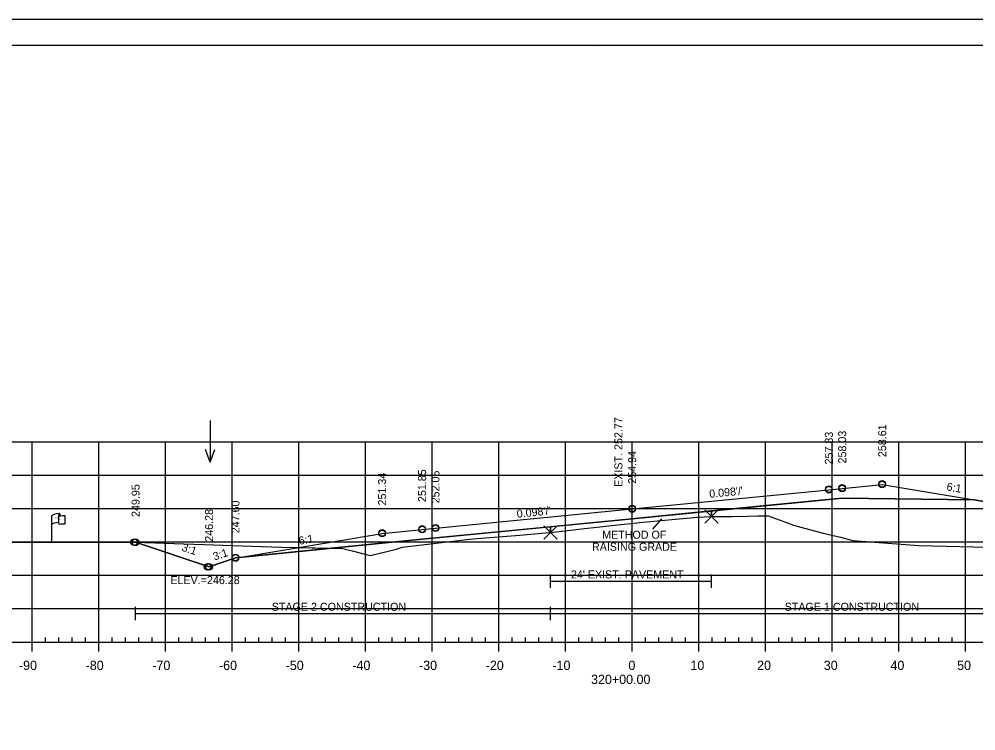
# Model space of a CAD drawing. Extents: x 1365647 to 1367999, y 387113 to 400173.
# Drawn here: x 1365802.2 to 1365945.6, y 398999.7 to 399106.3 of the extents above; entities that cross this region are included whole.
import ezdxf

# ---------------------------------------------------------------- set-up
doc = ezdxf.new("R2010")
doc.units = 0
for name, color, linetype in [('E_Existing ROW', 7, 'Continuous'), ('R_Alt Surface', 7, 'Continuous'), ('R_Axis', 7, 'Continuous'), ('R_Axis Annot', 7, 'Continuous'), ('R_Border', 7, 'Continuous'), ('R_Border Notes', 7, 'Continuous'), ('R_Contours', 7, 'Continuous'), ('R_Detour', 7, 'Continuous'), ('R_Dimension', 7, 'Continuous'), ('R_Exist Surface', 7, 'Continuous'), ('R_Fin Surface', 7, 'Continuous'), ('R_Fin Surface Annot', 7, 'Continuous'), ('R_Grid', 7, 'Continuous'), ('R_No Plot', 7, 'Continuous'), ('R_Water', 7, 'Continuous'), ('R_Water Annot', 7, 'Continuous'), ('R_Xsect Elev', 7, 'Continuous')]:
    doc.layers.add(name, color=color, linetype=linetype)

msp = doc.modelspace()

# ---------------------------------------------------------------- linework, layer by layer
at = {"layer": 'E_Existing ROW'}
for p, q in [((1365807.08, 399027.93), (1365807.08, 399031.89)), ((1365808.08, 399031.98), (1365808.08, 399031.97)), ((1365808.08, 399031.97), (1365808.08, 399030.74)), ((1365808.24, 399032.14), (1365808.24, 399031.9)), ((1365809.01, 399031.94), (1365809.01, 399030.7))]:
    msp.add_line(p, q, dxfattribs=at)
for centre, radius, start, end in [((1365808.15, 399031.98), 0.078, 88.6458, 274.2828), ((1365808.17, 399032.14), 0.0783, 263.0712, 93.9564), ((1365808.15, 399030.74), 0.0783, 180, 273.9564)]:
    msp.add_arc(centre, radius, start, end, dxfattribs=at)
for centre, major_axis, ratio, start_param, end_param in [((1365808.66, 399031.93), (-1.58, -0.04), 0.19887, 5.030368, 6.283185), ((1365809.37, 399032.04), (-1.23, -0.13), 0.052933, 0.159456, 1.268315), ((1365808.66, 399030.61), (-1.58, -0.04), 0.19887, 5.083035, 6.194897), ((1365809.37, 399030.8), (-1.23, -0.13), 0.052933, 0.159456, 1.268315)]:
    msp.add_ellipse(centre, major_axis=major_axis, ratio=ratio, start_param=start_param, end_param=end_param, dxfattribs=at)
at = {"layer": 'R_Alt Surface'}
msp.add_lwpolyline([(1365835.17, 399025.66), (1365862.59, 399028.36), (1365894.09, 399031.45), (1365925.59, 399034.53), (1365945.36, 399034.29)], dxfattribs=at)
at = {"layer": 'R_Axis'}
for p, q in [((1365749.09, 399012.97), (1366039.09, 399012.97)), ((1365804.09, 399011.57), (1365804.09, 399012.97)), ((1365806.09, 399012.97), (1365806.09, 399013.67)), ((1365808.09, 399012.97), (1365808.09, 399013.67)), ((1365810.09, 399012.97), (1365810.09, 399013.67)), ((1365812.09, 399012.97), (1365812.09, 399013.67)), ((1365814.09, 399011.57), (1365814.09, 399012.97)), ((1365816.09, 399012.97), (1365816.09, 399013.67)), ((1365818.09, 399012.97), (1365818.09, 399013.67)), ((1365820.09, 399012.97), (1365820.09, 399013.67)), ((1365822.09, 399012.97), (1365822.09, 399013.67)), ((1365824.09, 399011.57), (1365824.09, 399012.97)), ((1365826.09, 399012.97), (1365826.09, 399013.67)), ((1365828.09, 399012.97), (1365828.09, 399013.67)), ((1365830.09, 399012.97), (1365830.09, 399013.67)), ((1365832.09, 399012.97), (1365832.09, 399013.67)), ((1365834.09, 399011.57), (1365834.09, 399012.97)), ((1365836.09, 399012.97), (1365836.09, 399013.67)), ((1365838.09, 399012.97), (1365838.09, 399013.67)), ((1365840.09, 399012.97), (1365840.09, 399013.67)), ((1365842.09, 399012.97), (1365842.09, 399013.67)), ((1365844.09, 399011.57), (1365844.09, 399012.97)), ((1365846.09, 399012.97), (1365846.09, 399013.67)), ((1365848.09, 399012.97), (1365848.09, 399013.67)), ((1365850.09, 399012.97), (1365850.09, 399013.67)), ((1365852.09, 399012.97), (1365852.09, 399013.67)), ((1365854.09, 399011.57), (1365854.09, 399012.97)), ((1365856.09, 399012.97), (1365856.09, 399013.67)), ((1365858.09, 399012.97), (1365858.09, 399013.67)), ((1365860.09, 399012.97), (1365860.09, 399013.67)), ((1365862.09, 399012.97), (1365862.09, 399013.67)), ((1365864.09, 399011.57), (1365864.09, 399012.97)), ((1365866.09, 399012.97), (1365866.09, 399013.67)), ((1365868.09, 399012.97), (1365868.09, 399013.67)), ((1365870.09, 399012.97), (1365870.09, 399013.67)), ((1365872.09, 399012.97), (1365872.09, 399013.67)), ((1365874.09, 399011.57), (1365874.09, 399012.97)), ((1365876.09, 399012.97), (1365876.09, 399013.67)), ((1365878.09, 399012.97), (1365878.09, 399013.67)), ((1365880.09, 399012.97), (1365880.09, 399013.67)), ((1365882.09, 399012.97), (1365882.09, 399013.67)), ((1365884.09, 399011.57), (1365884.09, 399012.97)), ((1365886.09, 399012.97), (1365886.09, 399013.67)), ((1365888.09, 399012.97), (1365888.09, 399013.67)), ((1365890.09, 399012.97), (1365890.09, 399013.67)), ((1365892.09, 399012.97), (1365892.09, 399013.67)), ((1365894.09, 399011.57), (1365894.09, 399012.97)), ((1365896.09, 399012.97), (1365896.09, 399013.67)), ((1365898.09, 399012.97), (1365898.09, 399013.67)), ((1365900.09, 399012.97), (1365900.09, 399013.67)), ((1365902.09, 399012.97), (1365902.09, 399013.67)), ((1365904.09, 399011.57), (1365904.09, 399012.97)), ((1365906.09, 399012.97), (1365906.09, 399013.67)), ((1365908.09, 399012.97), (1365908.09, 399013.67)), ((1365910.09, 399012.97), (1365910.09, 399013.67)), ((1365912.09, 399012.97), (1365912.09, 399013.67)), ((1365914.09, 399011.57), (1365914.09, 399012.97)), ((1365916.09, 399012.97), (1365916.09, 399013.67)), ((1365918.09, 399012.97), (1365918.09, 399013.67)), ((1365920.09, 399012.97), (1365920.09, 399013.67)), ((1365922.09, 399012.97), (1365922.09, 399013.67)), ((1365924.09, 399011.57), (1365924.09, 399012.97)), ((1365926.09, 399012.97), (1365926.09, 399013.67)), ((1365928.09, 399012.97), (1365928.09, 399013.67)), ((1365930.09, 399012.97), (1365930.09, 399013.67)), ((1365932.09, 399012.97), (1365932.09, 399013.67)), ((1365934.09, 399011.57), (1365934.09, 399012.97)), ((1365936.09, 399012.97), (1365936.09, 399013.67)), ((1365938.09, 399012.97), (1365938.09, 399013.67)), ((1365940.09, 399012.97), (1365940.09, 399013.67)), ((1365942.09, 399012.97), (1365942.09, 399013.67)), ((1365944.09, 399011.57), (1365944.09, 399012.97))]:
    msp.add_line(p, q, dxfattribs=at)
at = {"layer": 'R_Border'}
for p, q in [((1365736.09, 399102.43), (1366052.27, 399102.43)), ((1365888.61, 399102.17), (1365888.61, 399102.17)), ((1365888.61, 399102.17), (1365888.61, 399102.17))]:
    msp.add_line(p, q, dxfattribs=at)
at = {"layer": 'R_Contours'}
for p, q in [((1365906.01, 399032.62), (1365894.09, 399031.45)), ((1365906.01, 399032.62), (1365906.01, 399031.8)), ((1365906.01, 399031.8), (1365906.01, 399032.62)), ((1365894.09, 399031.45), (1365881.83, 399030.25)), ((1365881.83, 399030.25), (1365862.59, 399028.36)), ((1365881.83, 399029.39), (1365881.83, 399030.25)), ((1365881.83, 399030.25), (1365881.83, 399029.39)), ((1365862.59, 399028.36), (1365849.02, 399027.02))]:
    msp.add_line(p, q, dxfattribs=at)
for points in [[(1365945.36, 399034.29), (1365925.59, 399034.53), (1365906.01, 399032.62)], [(1365962.03, 399030.1), (1365953.59, 399032.92), (1365945.36, 399034.29)], [(1365881.83, 399029.39), (1365887.39, 399030.05), (1365888.32, 399030.15), (1365892.38, 399030.58), (1365893.9, 399030.74), (1365893.94, 399030.74), (1365895.17, 399030.87), (1365895.7, 399030.92), (1365903.36, 399031.63), (1365903.82, 399031.66), (1365905.94, 399031.8), (1365906.01, 399031.8)], [(1365906.01, 399031.8), (1365906.6, 399031.8), (1365909.11, 399031.8), (1365911.33, 399031.81), (1365913, 399031.87), (1365914.47, 399031.87), (1365917.24, 399030.88), (1365918.28, 399030.49), (1365919.39, 399030.19), (1365922.76, 399029.27), (1365925.32, 399028.68), (1365927.21, 399028.19), (1365935.07, 399027.59), (1365937.07, 399027.44), (1365947.31, 399027.21), (1365949.67, 399027.17), (1365955.95, 399027.08), (1365968.23, 399026.73), (1365971.22, 399026.67), (1365971.5, 399026.66), (1365972.51, 399026.61)], [(1365849.02, 399027.02), (1365850.68, 399026.99), (1365852.1, 399026.66), (1365854.78, 399025.96), (1365858.77, 399026.9), (1365859.59, 399027.18), (1365863.43, 399027.61), (1365869.32, 399028.32), (1365870.8, 399028.46), (1365877.24, 399028.96), (1365881.64, 399029.38), (1365881.83, 399029.39)]]:
    msp.add_lwpolyline(points, dxfattribs=at)
msp.add_lwpolyline([(1365819.62, 399027.92), (1365841.49, 399027.19), (1365849.02, 399027.02), (1365835.17, 399025.66), (1365834.59, 399025.57), (1365830.64, 399024.25)], close=True, dxfattribs=at)
at = {"layer": 'R_Detour'}
for p, q in [((1365906.01, 399031.8), (1365906.01, 399032.62)), ((1365881.83, 399029.39), (1365881.83, 399030.25))]:
    msp.add_line(p, q, dxfattribs=at)
at = {"layer": 'R_Dimension'}
msp.add_line((1365897.21, 399029.88), (1365898.53, 399031.45), dxfattribs=at)
at = {"layer": 'R_Exist Surface'}
msp.add_lwpolyline([(1365800.81, 399027.94), (1365819.54, 399027.93), (1365841.49, 399027.19), (1365850.68, 399026.99), (1365852.1, 399026.66), (1365854.78, 399025.96), (1365858.77, 399026.9), (1365859.59, 399027.18), (1365863.43, 399027.61), (1365869.32, 399028.32), (1365870.8, 399028.46), (1365877.24, 399028.96), (1365881.64, 399029.38), (1365881.83, 399029.39), (1365887.39, 399030.05), (1365888.32, 399030.15), (1365892.38, 399030.58), (1365893.9, 399030.74), (1365893.94, 399030.74), (1365895.17, 399030.87), (1365895.7, 399030.92), (1365903.36, 399031.63), (1365903.82, 399031.66), (1365905.94, 399031.8), (1365906.01, 399031.8), (1365906.6, 399031.8), (1365909.11, 399031.8), (1365911.33, 399031.81), (1365913, 399031.87), (1365914.47, 399031.87), (1365917.24, 399030.88), (1365918.28, 399030.49), (1365919.39, 399030.19), (1365922.76, 399029.27), (1365925.32, 399028.68), (1365927.21, 399028.19), (1365935.07, 399027.59), (1365937.07, 399027.44), (1365947.31, 399027.21)], dxfattribs=at)
at = {"layer": 'R_Fin Surface'}
msp.add_lwpolyline([(1365819.62, 399027.92), (1365830.64, 399024.25), (1365834.59, 399025.57), (1365835.17, 399025.66), (1365856.59, 399029.23), (1365862.59, 399029.82), (1365864.59, 399030.02), (1365894.09, 399032.91), (1365923.59, 399035.8), (1365925.59, 399035.99), (1365931.59, 399036.58), (1365945.36, 399034.29), (1365953.59, 399032.92), (1365962.03, 399030.1), (1365972.51, 399026.61)], dxfattribs=at)
at = {"layer": 'R_Grid'}
for p, q in [((1365749.09, 399042.97), (1366039.09, 399042.97)), ((1365804.09, 399012.97), (1365804.09, 399042.97)), ((1365814.09, 399012.97), (1365814.09, 399042.97)), ((1365824.09, 399012.97), (1365824.09, 399042.97)), ((1365834.09, 399012.97), (1365834.09, 399042.97)), ((1365844.09, 399012.97), (1365844.09, 399042.97)), ((1365854.09, 399012.97), (1365854.09, 399042.97)), ((1365864.09, 399012.97), (1365864.09, 399042.97)), ((1365874.09, 399012.97), (1365874.09, 399042.97)), ((1365884.09, 399012.97), (1365884.09, 399042.97)), ((1365894.09, 399012.97), (1365894.09, 399042.97)), ((1365904.09, 399012.97), (1365904.09, 399042.97)), ((1365914.09, 399012.97), (1365914.09, 399042.97)), ((1365924.09, 399012.97), (1365924.09, 399042.97)), ((1365934.09, 399012.97), (1365934.09, 399042.97)), ((1365944.09, 399012.97), (1365944.09, 399042.97)), ((1365749.09, 399037.97), (1366039.09, 399037.97)), ((1365749.09, 399032.97), (1366039.09, 399032.97)), ((1365749.09, 399027.97), (1366039.09, 399027.97)), ((1365749.09, 399022.97), (1366039.09, 399022.97)), ((1365749.09, 399017.97), (1366039.09, 399017.97)), ((1365749.09, 399012.97), (1366039.09, 399012.97))]:
    msp.add_line(p, q, dxfattribs=at)
at = {"layer": 'R_No Plot'}
msp.add_line((1365723.69, 399106.32), (1366057.03, 399106.32), dxfattribs=at)
msp.add_lwpolyline([(1365723.69, 399106.32), (1366057.03, 399106.32), (1366057.03, 398892.99), (1365723.69, 398892.99)], close=True, dxfattribs=at)
for points in [[(1365906.01, 399031.8), (1365905.01, 399032.8), (1365906.01, 399031.8), (1365905.01, 399030.8), (1365906.01, 399031.8), (1365907.01, 399030.8), (1365906.01, 399031.8), (1365907.01, 399032.8)], [(1365881.83, 399029.39), (1365880.83, 399030.39), (1365881.83, 399029.39), (1365880.83, 399028.39), (1365881.83, 399029.39), (1365882.83, 399028.39), (1365881.83, 399029.39), (1365882.83, 399030.39)]]:
    msp.add_lwpolyline(points, dxfattribs=at)
for centre in [(1365931.59, 399036.66), (1365931.59, 399036.65), (1365931.59, 399036.58), (1365923.59, 399035.87), (1365923.59, 399035.87), (1365923.59, 399035.8), (1365925.59, 399036.07), (1365925.59, 399036.07), (1365925.59, 399035.99), (1365894.09, 399032.98), (1365894.09, 399032.98), (1365894.09, 399032.91), (1365856.59, 399029.31), (1365856.59, 399029.3), (1365856.59, 399029.23), (1365862.59, 399029.9), (1365862.59, 399029.89), (1365862.59, 399029.82), (1365864.59, 399030.09), (1365864.59, 399030.09), (1365864.59, 399030.02), (1365819.39, 399027.93), (1365819.4, 399027.93), (1365819.62, 399027.92), (1365834.59, 399025.64), (1365834.59, 399025.64), (1365834.59, 399025.57), (1365830.42, 399024.25), (1365830.43, 399024.25), (1365830.64, 399024.25)]:
    msp.add_circle(centre, 0.5, dxfattribs=at)
at = {"layer": 'R_Water'}
for p, q in [((1365881.83, 399021.11), (1365881.83, 399023.11)), ((1365906.01, 399021.11), (1365906.01, 399023.11)), ((1365881.83, 399022.11), (1365906.01, 399022.11)), ((1365819.62, 399016.25), (1365819.62, 399018.25)), ((1365881.83, 399016.25), (1365881.83, 399018.25)), ((1365819.62, 399017.25), (1365881.83, 399017.25)), ((1365881.83, 399017.25), (1365972.51, 399017.25))]:
    msp.add_line(p, q, dxfattribs=at)
at = {"layer": 'R_Water Annot'}
for p, q in [((1365830.81, 399046.18), (1365830.81, 399039.9)), ((1365830.81, 399039.9), (1365830.11, 399041.82)), ((1365830.81, 399039.9), (1365831.51, 399041.82))]:
    msp.add_line(p, q, dxfattribs=at)

# ---------------------------------------------------------------- texts
at = {"layer": 'E_Existing ROW'}
for s, height, rotation, p in [('R ', 0.2, 9.9884, (1365807.6, 399031.39)), (' O', 0.2, 9.9884, (1365807.75, 399031.43)), ('W', 0.2, 351.1788, (1365808.08, 399031.26)), ('DWB 11-9-07', 0.001, 90, (1365808.24, 399031.9)), ('DWB 11-9-07', 0.001, 5.0717, (1365809, 399030.7)), ('DWB 11-9-07', 0.001, 90, (1365807.08, 399027.93))]:
    msp.add_text(s, height=height, rotation=rotation, dxfattribs=at).set_placement(p)
at = {"layer": 'R_Axis Annot'}
for s, p in [('-90', (1365802.13, 399008.77)), ('-80', (1365812.13, 399008.77)), ('-70', (1365822.13, 399008.77)), ('-60', (1365832.13, 399008.77)), ('-50', (1365842.13, 399008.77)), ('-40', (1365852.13, 399008.77)), ('-30', (1365862.13, 399008.77)), ('-20', (1365872.13, 399008.77)), ('-10', (1365882.13, 399008.77)), ('0', (1365893.53, 399008.77)), ('10', (1365902.83, 399008.77)), ('20', (1365912.83, 399008.77)), ('30', (1365922.83, 399008.77)), ('40', (1365932.83, 399008.77)), ('50', (1365942.83, 399008.77)), ('320+00.00', (1365887.93, 399006.67))]:
    msp.add_text(s, height=1.4, dxfattribs=at).set_placement(p)
at = {"layer": 'R_Border Notes'}
msp.add_text('ELEV.=246.28', height=1.2, dxfattribs=at).set_placement((1365824.84, 399021.65))
at = {"layer": 'R_Fin Surface Annot'}
for s, rotation, p in [('6:1', 350.5377, (1365941.18, 399035.7)), ("0.098'/'", 5.5972, (1365905.71, 399034.57)), ("0.098'/'", 5.5972, (1365876.84, 399031.58)), ('6:1', 9.4624, (1365844.18, 399027.54)), ('3:1', 341.5651, (1365826.44, 399026.68)), ('3:1', 18.4349, (1365831.46, 399025.17))]:
    msp.add_text(s, height=1.2, rotation=rotation, dxfattribs=at).set_placement(p)
at = {"layer": 'R_Water'}
for s, p in [('METHOD OF', (1365889.59, 399028.45)), ('RAISING GRADE', (1365888.07, 399026.65)), ("24' EXIST. PAVEMENT", (1365884.91, 399022.5)), ('STAGE 2 CONSTRUCTION', (1365840.04, 399017.65)), ('STAGE 1 CONSTRUCTION', (1365916.97, 399017.65))]:
    msp.add_text(s, height=1.2, dxfattribs=at).set_placement(p)
at = {"layer": 'R_Xsect Elev'}
for s, p in [('EXIST. 252.77', (1365892.63, 399036.22)), ('258.61', (1365932.19, 399040.68)), ('257.83', (1365924.19, 399039.58)), ('258.03', (1365926.19, 399039.73)), ('254.94', (1365894.69, 399036.69)), ('251.34', (1365857.19, 399033.43)), ('251.85', (1365863.19, 399033.94)), ('252.05', (1365865.19, 399033.75)), ('249.95', (1365820.22, 399031.71)), ('247.60', (1365835.19, 399029.27)), ('246.28', (1365831.24, 399028))]:
    msp.add_text(s, height=1.2, rotation=90, dxfattribs=at).set_placement(p)

doc.saveas('drawing.dxf')
